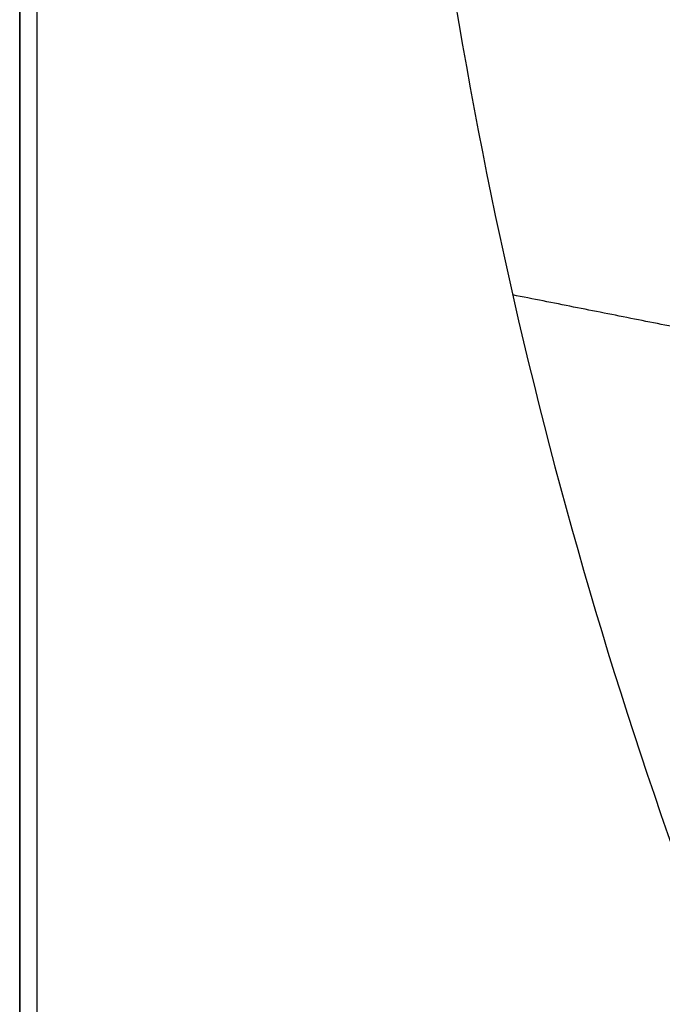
# Model space of a CAD drawing. Header units: millimetres. Extents: x 0 to 290, y -65 to 65.
# Tile 346 of 656: x 204.5 to 206.37, y -22.03 to -19.17. Entities that reach past the tile are written whole.
import ezdxf

# ---------------------------------------------------------------- set-up
doc = ezdxf.new("R2010")
doc.units = ezdxf.units.MM
doc.layers.add('Layer 01', color=7, linetype='Continuous', true_color=0x000000)

# ---------------------------------------------------------------- blocks, each defined once
blk = doc.blocks.new('Block 01')
at = {"layer": 'Layer 01'}
blk.add_line((204.5, -3.5704, -65.9913), (204.5, -33.4296, -65.9913), dxfattribs=at)
for points in [[(204.5, -33.4296, -67), (204.5, -18.5, -67), (204.5, -3.5704, -67)], [(204.5, -33.4296, -64.9825), (204.5, -18.5, -64.9825), (204.5, -3.5704, -64.9825)], [(208.7648, -20.5307, -59.8104), (207.3487, -20.2495, -58.4632), (205.9326, -19.9683, -57.116)]]:
    blk.add_open_spline(points, degree=2, dxfattribs=at)
blk.add_open_spline([(211.7021, -4.8532, -60.311), (211.4199, -5.0696, -60.2936), (211.1427, -5.2961, -60.2742), (210.607, -5.7634, -60.2313), (210.3477, -6.0046, -60.2078), (209.5958, -6.7506, -60.1303), (209.1288, -7.2778, -60.0693), (208.2664, -8.3941, -59.9235), (207.8687, -8.9879, -59.8379), (207.1694, -10.2079, -59.6419), (206.8656, -10.8358, -59.5314), (206.4786, -11.8039, -59.3443), (206.3611, -12.131, -59.2784), (206.1495, -12.7941, -59.1388), (206.0552, -13.1312, -59.0649), (205.8101, -14.1487, -58.8325), (205.6986, -14.8269, -58.6654), (205.5738, -16.1822, -58.3061), (205.5603, -16.8594, -58.114), (205.6301, -18.2126, -57.7042), (205.7148, -18.8934, -57.4847), (206.1037, -20.8706, -56.8096), (206.5384, -22.1195, -56.3325), (207.4345, -23.8999, -55.5894), (207.7761, -24.4788, -55.3365), (208.5213, -25.5746, -54.8386), (208.927, -26.0959, -54.592), (209.8027, -27.0882, -54.1064), (210.2726, -27.5593, -53.8675), (211.0274, -28.2285, -53.5181), (211.2877, -28.4456, -53.403), (211.8186, -28.8618, -53.1792), (212.0898, -29.0617, -53.0701), (213.4752, -30.0207, -52.5404), (214.6747, -30.6611, -52.1653), (215.9754, -31.1697, -51.8596)], degree=3, knots=[-34.032879, -34.032879, -34.032879, -34.032879, -32.969351, -32.969351, -31.905824, -31.905824, -29.778769, -29.778769, -27.651714, -27.651714, -25.524659, -25.524659, -24.461132, -24.461132, -23.397604, -23.397604, -21.270549, -21.270549, -19.143494, -19.143494, -17.016439, -17.016439, -12.76233, -12.76233, -10.635275, -10.635275, -8.50822, -8.50822, -6.381165, -6.381165, -5.317637, -5.317637, -4.25411, -4.25411, 0, 0, 0, 0], dxfattribs=at)

msp = doc.modelspace()

# ---------------------------------------------------------------- linework, layer by layer
at = {"layer": 'Layer 01'}
for p, q in [((204.5, -3.5, -77), (204.5, -33.5, -77)), ((204.55, -3.55, -88.95), (204.55, -33.45, -88.95))]:
    msp.add_line(p, q, dxfattribs=at)
for points in [[(204.5, -33.5, -87), (204.5, -18.5, -87), (204.5, -3.5, -87)], [(204.5, -33.5, -67), (204.5, -18.5, -67), (204.5, -3.5, -67)], [(204.55, -3.55, -90.9), (204.55, -18.5, -90.9), (204.55, -33.45, -90.9)], [(204.55, -3.55, -87), (204.55, -18.5, -87), (204.55, -33.45, -87)]]:
    msp.add_open_spline(points, degree=2, dxfattribs=at)

# ---------------------------------------------------------------- block references
msp.add_blockref('Block 01', (0, 0), dxfattribs=at)

doc.saveas('drawing.dxf')
